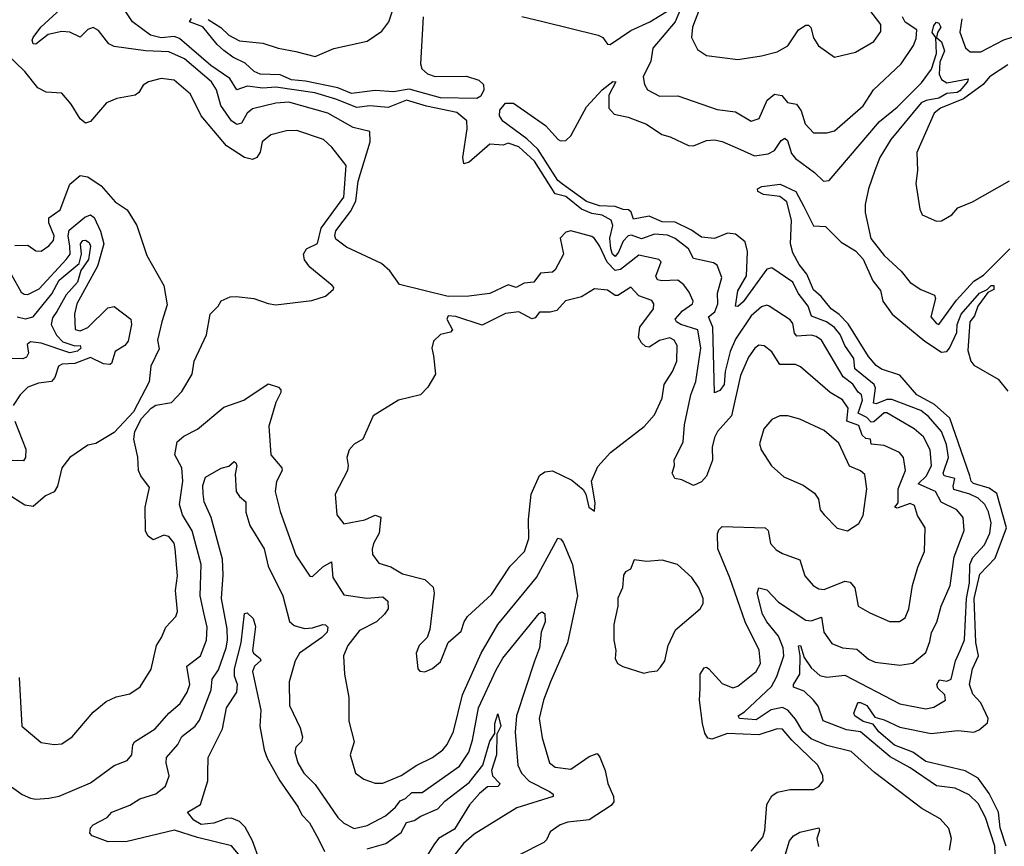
# Model space of a CAD drawing. Extents: x 1245515 to 1420776, y 606314 to 671314.
# Tile 365 of 385: x 1397503 to 1401275, y 647614 to 650784. Entities that reach past the tile are written whole.
import ezdxf

# ---------------------------------------------------------------- set-up
doc = ezdxf.new("R2010")
doc.units = 0

msp = doc.modelspace()

# ---------------------------------------------------------------- linework, layer by layer
at = {"layer": '0CON10XD'}
for points in [[(1399963, 649783), (1399947, 649787), (1399940.9, 649800.9), (1399960.4, 649855), (1399952.2, 649865), (1399875, 649881.3), (1399805, 649826.5), (1399785, 649822.6), (1399753.6, 649853.6), (1399725, 649916.5), (1399705, 649944.6), (1399695, 649952.5), (1399615, 649974.4), (1399595, 649969.4), (1399574.1, 649945.9), (1399586.5, 649885), (1399555.3, 649825), (1399544, 649816), (1399498.1, 649811.9), (1399473, 649777), (1399436, 649774), (1399405, 649756.5), (1399375, 649767.5), (1399305, 649733.8), (1399223.9, 649723.9), (1399145, 649722.9), (1398958.7, 649768.7), (1398921, 649821), (1398888.8, 649848.8), (1398755, 649911.8), (1398715, 649942.9), (1398710.3, 649955), (1398715, 649974.3), (1398771, 650049), (1398791.4, 650088.6), (1398800.5, 650165), (1398846.5, 650315), (1398844.7, 650354.8), (1398780.6, 650370.6), (1398684.2, 650425.8), (1398535, 650467), (1398485, 650464.3), (1398395, 650442.1), (1398375, 650425.3), (1398352.5, 650387.5), (1398335, 650381.9), (1398315, 650395.8), (1398273.7, 650455), (1398257.2, 650515), (1398238.5, 650545), (1398135, 650633.3), (1398075, 650660.2), (1397985, 650663.9), (1397865, 650680.4), (1397845, 650691.8), (1397805, 650742.9), (1397785, 650754.3), (1397765, 650745.6), (1397735, 650716.4), (1397695, 650735.6), (1397665, 650738.5), (1397613, 650727), (1397565, 650689.5), (1397555, 650691.4), (1397550.7, 650705), (1397554.6, 650715), (1397584.2, 650755), (1397661.1, 650825)], [(1401065, 647600), (1401072.5, 647645), (1401063.3, 647683.3), (1401029.3, 647719.3), (1400959.5, 647759.5), (1400777.7, 647897.7), (1400688.2, 647978.2), (1400595, 648000.5), (1400535, 648026.2), (1400503.3, 648055), (1400475, 648101.4), (1400446.1, 648136.1), (1400425, 648146.5), (1400381.9, 648138.1), (1400325, 648099.7), (1400261.2, 648105), (1400255.8, 648115), (1400279.6, 648130.4), (1400383.1, 648226.9), (1400404.5, 648265), (1400431, 648345), (1400428.5, 648375), (1400410, 648420), (1400365, 648475.3), (1400349.3, 648505), (1400328.4, 648585), (1400334.8, 648605.2), (1400365, 648597.7), (1400410.6, 648550.6), (1400515, 648481.8), (1400535, 648479.2), (1400575, 648492.5), (1400583.5, 648435), (1400615, 648392.3), (1400655, 648375.9), (1400710.5, 648370.5), (1400755, 648331.8), (1400780.8, 648320.8), (1400875, 648308.9), (1400925, 648316.2), (1400975, 648357.8), (1400989.8, 648399.8), (1400996.2, 648433.8), (1401016.5, 648473.5), (1401033.4, 648535), (1401068.2, 648615), (1401082.8, 648725), (1401121.3, 648825), (1401118.2, 648875), (1401093.6, 648905), (1401033.8, 648933.8), (1401011.3, 648975), (1400944.8, 649004.8), (1400977.6, 649035), (1400996.6, 649075), (1400991.2, 649135), (1400965.8, 649185), (1400930, 649215), (1400825, 649276.2), (1400815, 649276.5), (1400775, 649241.9), (1400765, 649240.3), (1400749.2, 649259.2), (1400715, 649274.8), (1400732.1, 649325), (1400728.6, 649345), (1400715, 649355.3), (1400695, 649386.7), (1400657.7, 649415), (1400575.3, 649555), (1400555, 649569.5), (1400534.8, 649574.8), (1400480.7, 649570.7), (1400471.6, 649581.6), (1400465, 649618.6), (1400455, 649633.6), (1400375, 649685.5), (1400365, 649689.6), (1400345, 649683.2), (1400305, 649647.8), (1400245, 649559.2), (1400225, 649511.9), (1400206.6, 649435), (1400201.6, 649385), (1400185, 649362), (1400165, 649352.7), (1400158.4, 649605), (1400141.5, 649645), (1400165.8, 649664.2), (1400177.8, 649695), (1400176.7, 649735), (1400193.2, 649795), (1400175, 649842.5), (1400161.5, 649851.5), (1400085, 649867.8), (1400066, 649905), (1400015, 649945.2), (1399985, 649957.3), (1399935, 649962.1), (1399885, 649944), (1399847.1, 649957.1), (1399835, 649954.5), (1399815.3, 649935), (1399797.6, 649892.4), (1399785, 649876.1), (1399774.9, 649884.9), (1399767.8, 649905), (1399764.2, 649945.8), (1399776.1, 649995), (1399768.8, 650015), (1399735, 650034.9), (1399695, 650040.7), (1399655, 650057.7), (1399595, 650105.9), (1399555, 650116.3), (1399475, 650241.4), (1399415, 650296.3), (1399375, 650310), (1399355, 650303.3), (1399305, 650306.7), (1399225, 650237.5), (1399205, 650231.2), (1399200.5, 650255), (1399218, 650365), (1399216.1, 650396.1), (1399178.3, 650428.3), (1399061.7, 650451.7), (1398985, 650475.4), (1398915, 650446.6), (1398845, 650452.9), (1398795, 650446.7), (1398715, 650479.3), (1398633.5, 650503.5), (1398485, 650525.7), (1398435, 650520.9), (1398375, 650528.7), (1398335, 650515.5), (1398308.7, 650558.7), (1398235, 650607.8), (1398115, 650711.2), (1398095, 650719.4), (1398045, 650714.5), (1398004.8, 650724.8), (1397936.1, 650776.1), (1397905, 650821.6)], [(1398225, 650784.3), (1398273.3, 650753.3), (1398305, 650724), (1398345, 650702.5), (1398435, 650694), (1398494, 650674), (1398561.7, 650661.7), (1398635, 650642.2), (1398706.3, 650673.6), (1398835, 650700.9), (1398890.1, 650739.9), (1398917.5, 650775), (1398940.8, 650845)], [(1399426.5, 650796.5), (1399507.5, 650777.5), (1399720, 650725), (1399736.7, 650715), (1399755, 650689.4), (1399765, 650689.1), (1399845, 650742.5), (1399916.9, 650775), (1399996.3, 650823.7)], [(1400035, 650823.6), (1400013.8, 650775), (1399929.5, 650675), (1399921.7, 650625), (1399892.2, 650565), (1399896.7, 650535), (1399908.1, 650515), (1399955, 650490), (1400025, 650492.2), (1400175, 650439.4), (1400245, 650431.1), (1400305, 650394.4), (1400336.5, 650405), (1400367.3, 650475), (1400395, 650498.2), (1400422.7, 650492.7), (1400445, 650465.8), (1400479.4, 650459.4), (1400496.7, 650435), (1400512.9, 650385), (1400545, 650349.4), (1400595, 650349.5), (1400625, 650358.2), (1400735, 650453.8), (1400773.9, 650515), (1400880, 650615), (1400928, 650685), (1400938.3, 650711.7), (1400940.3, 650745), (1400895, 650773.7), (1400885.7, 650795)], [(1400107.1, 650825), (1400080.6, 650755), (1400076.5, 650715), (1400099.8, 650669.8), (1400135, 650646.9), (1400255, 650631.2), (1400345.5, 650645.5), (1400405, 650660.8), (1400446.4, 650683.6), (1400486.9, 650745), (1400515, 650763.1), (1400525, 650763.1), (1400533.8, 650753.8), (1400545, 650714), (1400563.6, 650683.6), (1400625, 650640), (1400705, 650658.9), (1400775, 650700.6), (1400801.9, 650738.1), (1400801.9, 650765), (1400756.7, 650825)], [(1399255, 650481.7), (1399115, 650484.7), (1398995, 650517.7), (1398935, 650506.8), (1398865, 650512.9), (1398775, 650501.2), (1398722.1, 650522.1), (1398598.6, 650548.6), (1398545, 650553.1), (1398501.8, 650571.8), (1398424.2, 650575), (1398402.1, 650585), (1398367.7, 650617.7), (1398320.2, 650640.2), (1398285.7, 650665.7), (1398259.3, 650689.3), (1398205, 650756.7), (1398154, 650775), (1398161.4, 650788.6)], [(1399049.5, 650795), (1399038.2, 650615), (1399043.4, 650595), (1399065, 650575.9), (1399095, 650566.3), (1399215, 650567), (1399261.7, 650551.7), (1399279.7, 650535), (1399281.7, 650515), (1399269.9, 650490.1), (1399255, 650481.7)], [(1401112.5, 650787.5), (1401105.4, 650735.4), (1401126.2, 650676.2), (1401145, 650660.4), (1401185, 650660.6), (1401273.2, 650706.8), (1401305, 650717)], [(1400646.9, 649576.9), (1400625, 649603.1), (1400593.9, 649625), (1400536.6, 649646.6), (1400524.2, 649685), (1400486.1, 649735), (1400465, 649777.5), (1400385, 649831.8), (1400365, 649826.8), (1400275, 649701.9), (1400255, 649684), (1400246, 649686), (1400255, 649744.5), (1400288.1, 649801.9), (1400291.5, 649895), (1400282, 649932), (1400245, 649961.3), (1400215, 649965.6), (1400165, 649944.5), (1400115, 649950.5), (1400077.4, 649977.4), (1400015, 650007.3), (1399965, 650008.5), (1399915, 650031), (1399855, 650018.8), (1399846, 650046), (1399835.6, 650055), (1399815, 650056.1), (1399785, 650068.2), (1399725, 650070.6), (1399675, 650086.3), (1399582.6, 650152.6), (1399565, 650166.8), (1399488, 650288), (1399446.6, 650326.6), (1399353.8, 650395), (1399342, 650415), (1399342.6, 650437.4), (1399365, 650463.7), (1399395, 650463.4), (1399517.7, 650377.7), (1399566.6, 650325), (1399575, 650319.6), (1399595, 650321.2), (1399615, 650338), (1399675, 650449.4), (1399735, 650514.6), (1399775, 650546.9), (1399787.1, 650545), (1399760.9, 650495), (1399760, 650445), (1399781.1, 650421.1), (1399835, 650409.7), (1399905, 650382.9), (1399963.2, 650343.2), (1399995, 650334.7), (1400065, 650301.1), (1400085, 650300.8), (1400135, 650320.2), (1400165, 650323.3), (1400195, 650316.7), (1400265, 650286.3), (1400318, 650262), (1400370.9, 650269.1), (1400395, 650282.2), (1400419.9, 650320.1), (1400435, 650329.4), (1400445, 650320.4), (1400460.7, 650270.7), (1400475, 650251.1), (1400548.3, 650198.3), (1400582.2, 650165), (1400605, 650166.8), (1400796.8, 650393.2), (1400865, 650448.9), (1400957.9, 650542.1), (1400996.1, 650593.9), (1401015.5, 650654.5), (1401013.1, 650715), (1400998.4, 650735), (1401005, 650761.9), (1401015, 650773.8), (1401025, 650770.7), (1401031.8, 650755), (1401018.8, 650735), (1401016, 650716), (1401035, 650698.8), (1401046.3, 650665), (1401028.9, 650621.1), (1401025.2, 650575), (1401035, 650554.7), (1401055, 650542.1), (1401136.7, 650556.7), (1401134.2, 650545), (1401105, 650510.7), (1401094.6, 650504.7), (1401055, 650501.1), (1401025, 650483.4), (1400975.7, 650474.3), (1400956.7, 650465), (1400840, 650325), (1400799.1, 650255), (1400779, 650205), (1400755, 650135.8), (1400742, 650075), (1400742.5, 650045), (1400763.9, 649945), (1400815, 649879.6), (1400879.9, 649819.9), (1400915, 649776.2), (1400955, 649749.4), (1401008.2, 649728.2), (1401011.1, 649715), (1400993.8, 649645), (1401015, 649618.6), (1401025, 649615.7), (1401091.6, 649708.4), (1401158.4, 649781.6), (1401195, 649804.5), (1401296.5, 649905)], [(1397501.7, 648261.7), (1397511.4, 648075), (1397585, 648012.5), (1397635, 648004.3), (1397665, 648007.1), (1397705, 648034.2), (1397785, 648129.2), (1397835, 648169.4), (1397872.6, 648187.4), (1397925, 648199.2), (1397965, 648225.8), (1398006.6, 648293.4), (1398027.1, 648385), (1398047.1, 648415), (1398063.3, 648455), (1398101.1, 648495), (1398107.9, 648515), (1398100.4, 648595), (1398108.1, 648651.9), (1398099.6, 648755), (1398095, 648777.1), (1398075, 648801.8), (1398055, 648806.8), (1398015, 648789.7), (1397995, 648803.2), (1397985, 648822.5), (1397984.6, 648915), (1398000.8, 648990.8), (1397966.9, 649035), (1397958.9, 649055), (1397956.2, 649106.2), (1397940, 649175), (1397944, 649205), (1397970, 649255), (1398006.7, 649295), (1398025, 649306.2), (1398085, 649316), (1398125, 649358), (1398164.3, 649425), (1398172.2, 649475), (1398219.6, 649575), (1398233.1, 649655), (1398263.8, 649685), (1398275, 649706.2), (1398309.3, 649720.7), (1398332.4, 649722.4), (1398400, 649715), (1398455, 649696.2), (1398485, 649690), (1398623, 649707), (1398675, 649723.3), (1398705, 649750), (1398707, 649757), (1398700, 649765), (1398614.4, 649834.4), (1398595, 649863.3), (1398590.8, 649885), (1398602, 649905), (1398644.6, 649925.4), (1398658.5, 649985), (1398745, 650103.8), (1398754.6, 650224.6), (1398699.4, 650295), (1398667.1, 650325), (1398565, 650358.8), (1398525, 650357.1), (1398465, 650342.7), (1398431.8, 650315), (1398424.1, 650275.9), (1398412.2, 650255), (1398395, 650247.3), (1398365, 650254.8), (1398295, 650299.7), (1398198.5, 650415), (1398157.7, 650497.7), (1398095, 650552.1), (1398045, 650558.8), (1397996.2, 650545), (1397976.8, 650533.2), (1397959.2, 650505), (1397945.4, 650494.6), (1397875, 650481.9), (1397835.3, 650464.7), (1397775, 650394), (1397755, 650386.7), (1397735, 650403.3), (1397700.5, 650460.5), (1397665, 650501.9), (1397605, 650505.5), (1397572.6, 650522.6), (1397523.3, 650585), (1397450, 650655)], [(1401288.7, 650611.3), (1401218.3, 650565), (1401194.4, 650535.6), (1401119.4, 650480.6), (1401030.5, 650445), (1401006.4, 650425), (1400940, 650275), (1400943.1, 650205), (1400935.9, 650155.9), (1400952.3, 650057.7), (1400961.2, 650035), (1401015, 650010.8), (1401035, 650012.5), (1401074.5, 650035.5), (1401097.6, 650062.4), (1401154, 650085), (1401295, 650165.5)], [(1397485, 649918.5), (1397535, 649919.2), (1397565, 649898.2), (1397585, 649896.7), (1397615, 649916.4), (1397632.9, 649937.1), (1397635.2, 649955), (1397615.5, 650005), (1397615.6, 650024.4), (1397658.8, 650055), (1397695, 650153.3), (1397735, 650185.8), (1397765, 650180.8), (1397815, 650146.9), (1397868.8, 650085), (1397915.4, 650055.4), (1397952, 649995), (1397990.2, 649880.2), (1398055.6, 649765), (1398068.9, 649691.1), (1398047.5, 649625), (1398031.4, 649555), (1398037.6, 649522.4), (1398006, 649455), (1398000, 649395), (1397939.5, 649280.5), (1397865, 649200.8), (1397795, 649159.2), (1397765, 649152.9), (1397695, 649105.8), (1397665, 649066), (1397648, 648995), (1397635, 648973.8), (1397601.7, 648958.2), (1397555, 648917.1), (1397522.5, 648922.5), (1397455, 648965.7)], [(1401282.1, 647615), (1401259.8, 647685), (1401253.3, 647745), (1401217.4, 647817.4), (1401175.4, 647875.4), (1401125, 647904.1), (1400975, 647939.1), (1400925.4, 647975.4), (1400855, 648002), (1400795, 648052.9), (1400772.5, 648082.5), (1400735, 648092.9), (1400703.3, 648115), (1400698.9, 648125), (1400711.5, 648158.5), (1400714.7, 648165.3), (1400724.2, 648165.8), (1400748.8, 648155), (1400779.1, 648109.1), (1400815, 648099.8), (1400875, 648070.9), (1400995, 648046.6), (1401097.9, 648057.9), (1401158.3, 648051.8), (1401179.1, 648060.9), (1401211.5, 648088.5), (1401213.2, 648105), (1401186, 648165), (1401155, 648198.2), (1401141.8, 648235), (1401153.1, 648295), (1401176.8, 648345), (1401165.8, 648395.8), (1401160.1, 648565), (1401181.7, 648658.3), (1401240.8, 648719.2), (1401283.9, 648836.1), (1401246.7, 648966.8), (1401217.9, 648987.9), (1401157.9, 649005), (1401147.8, 649015), (1401142.8, 649035), (1401066.3, 649256.3), (1401008.2, 649308.2), (1400940.6, 649345), (1400875, 649420.8), (1400805, 649444.4), (1400785, 649458.1), (1400755, 649492.7), (1400677.2, 649617.2), (1400642.9, 649652.9), (1400611.5, 649675), (1400573.1, 649723.1), (1400545, 649747.5), (1400518.5, 649808.5), (1400488.9, 649845), (1400465, 649890), (1400455.8, 649925), (1400460, 650015), (1400442.5, 650085), (1400415, 650106.2), (1400353.4, 650113.4), (1400330.8, 650125), (1400330, 650135), (1400345.9, 650144.1), (1400416.6, 650153.4), (1400476.9, 650125), (1400507.3, 650067.3), (1400544, 649994), (1400590.7, 649990.7), (1400650.8, 649930.8), (1400705, 649898.2), (1400735, 649865.9), (1400772, 649782), (1400800.9, 649745), (1400810.4, 649705), (1400846.1, 649655), (1400971.1, 649551.1), (1401035, 649509.3), (1401055, 649511.8), (1401065.2, 649524.8), (1401093, 649585), (1401095.3, 649615), (1401110.4, 649655), (1401179.7, 649735), (1401210.3, 649749.7), (1401225, 649764.4), (1401235.3, 649765.3), (1401235, 649749.4), (1401212.5, 649737.5), (1401174.2, 649685.8), (1401161.4, 649648.6), (1401142.9, 649625), (1401136.2, 649515), (1401147.6, 649475), (1401158.7, 649458.7), (1401251.3, 649405), (1401289, 649359)], [(1397472.1, 649805), (1397509.5, 649739.5), (1397521, 649731), (1397535, 649730.8), (1397578.1, 649751.9), (1397681.9, 649865), (1397696.2, 649885), (1397695.8, 649915.8), (1397688.9, 649955), (1397692.8, 649977.2), (1397752.7, 650027.3), (1397775, 650035.3), (1397789.3, 650025), (1397813.1, 649973.1), (1397825.3, 649925), (1397800.8, 649839.2), (1397722.8, 649695), (1397713.2, 649655), (1397715.5, 649595.5), (1397735, 649590.8), (1397765, 649603.4), (1397841.1, 649678.9), (1397865, 649683.7), (1397929.4, 649635), (1397932.3, 649615), (1397918.4, 649551.6), (1397906.4, 649535), (1397869, 649511), (1397855, 649465.4), (1397848.7, 649461.3), (1397824.1, 649464.1), (1397775, 649488.8), (1397715, 649465.1), (1397666.7, 649463.3), (1397652.5, 649455), (1397637.9, 649412.1), (1397625, 649396.7), (1397575, 649390.4), (1397535, 649375.3), (1397505, 649345.3), (1397478.8, 649305)], [(1397494.1, 649644.1), (1397525, 649637), (1397555.3, 649644.7), (1397626.8, 649733.2), (1397655, 649784.8), (1397731.4, 649848.6), (1397740.7, 649885), (1397736.4, 649925), (1397745, 649937.4), (1397755, 649938.1), (1397769.1, 649929.1), (1397774.7, 649915), (1397766.7, 649865), (1397737.5, 649822.5), (1397725, 649776.9), (1397681.7, 649728.3), (1397645.1, 649665), (1397629, 649641), (1397623.9, 649615), (1397643.9, 649573.9), (1397668.2, 649548.2), (1397715, 649533.3), (1397734.6, 649534.6), (1397737.1, 649525), (1397725, 649513.2), (1397695, 649506.7), (1397585, 649543.4), (1397545, 649549), (1397531.6, 649538.4), (1397536.8, 649505), (1397529.9, 649490.1), (1397515, 649483.3), (1397475, 649485.2)], [(1400305, 647595.6), (1400350.6, 647649.4), (1400358.1, 647675), (1400365.8, 647774.2), (1400385, 647808), (1400405, 647821.6), (1400455, 647832.5), (1400545, 647832.5), (1400565, 647843.8), (1400581.2, 647865), (1400580, 647885), (1400560.5, 647925), (1400460.9, 648020.9), (1400425, 648063.8), (1400405, 648064.6), (1400335, 648042.2), (1400215, 648046.4), (1400155, 648025.9), (1400139.2, 648029.3), (1400128, 648048), (1400118.5, 648085), (1400107.8, 648175), (1400110.2, 648219.8), (1400110.7, 648275), (1400125, 648298.8), (1400135, 648301.2), (1400143.3, 648295), (1400195, 648239.2), (1400235, 648221.5), (1400255, 648227.9), (1400325.2, 648284.8), (1400340.7, 648315), (1400336.7, 648366.7), (1400282, 648475), (1400224.1, 648644.1), (1400177.8, 648755), (1400177, 648813), (1400181.7, 648828.3), (1400195, 648841.2), (1400358.6, 648835), (1400370.9, 648825), (1400380, 648775), (1400401.5, 648751.5), (1400425, 648736.8), (1400492.5, 648712.5), (1400511.7, 648651.7), (1400542.5, 648615), (1400565, 648601.5), (1400585, 648598.8), (1400665, 648631.5), (1400685, 648627.6), (1400702.1, 648605), (1400715.4, 648535.4), (1400760.5, 648509.5), (1400835, 648476.4), (1400873.8, 648476.2), (1400895, 648490.6), (1400909.3, 648525), (1400924.1, 648615), (1400944.6, 648685), (1400970, 648745), (1400971.8, 648835), (1400942.8, 648882.8), (1400930.7, 648920.7), (1400915, 648928.4), (1400865, 648910.4), (1400855.8, 648915), (1400868.6, 648931.4), (1400868.6, 648985), (1400896.5, 649055), (1400889.2, 649105), (1400874.3, 649125), (1400815, 649151.8), (1400765.8, 649155.8), (1400763.3, 649175), (1400745, 649178.7), (1400730.9, 649190.9), (1400717.4, 649227.4), (1400671.9, 649245), (1400677.5, 649295), (1400655, 649326.5), (1400608.8, 649355), (1400495, 649453.3), (1400475, 649461.2), (1400415, 649462.2), (1400385, 649510.6), (1400355, 649533.3), (1400335, 649535.4), (1400319.5, 649525), (1400295, 649490), (1400265, 649419.4), (1400229.7, 649265), (1400176.6, 649205), (1400165, 649181.4), (1400155.9, 649145), (1400157.3, 649095), (1400135, 649033.8), (1400115, 649012), (1400085, 648997.5), (1400039.4, 649019.4), (1400012.9, 649025), (1400002.3, 649045), (1400011.8, 649075), (1400011.2, 649095), (1400044.7, 649165), (1400050.1, 649229.9), (1400074.3, 649345), (1400093.9, 649396.1), (1400113.2, 649525), (1400101, 649595), (1400036, 649615), (1400019.1, 649625), (1400014.1, 649635), (1400042.6, 649667.4), (1400080.8, 649695), (1400083.7, 649705), (1400068.5, 649738.5), (1400047.8, 649767.7), (1400024.8, 649784.8), (1399963, 649783)], [(1399055, 648283.8), (1399085, 648296.2), (1399115, 648322), (1399144.3, 648395.7), (1399195, 648438.8), (1399205.6, 648475), (1399218.9, 648495), (1399310.6, 648579.4), (1399382, 648688), (1399436.7, 648745), (1399454.1, 648795), (1399452.4, 648867.6), (1399462.5, 648965), (1399495, 649036.2), (1399515, 649050), (1399545, 649054), (1399618.2, 649018.2), (1399661.9, 648981.9), (1399672, 648965), (1399684, 648915), (1399705, 648900), (1399708.3, 648931.7), (1399694, 649015), (1399718.8, 649071.2), (1399766.7, 649125), (1399895.4, 649224.6), (1399935, 649268.8), (1399965, 649333.3), (1399972.3, 649385), (1400004.7, 649435), (1400020.4, 649475), (1400021.5, 649535), (1400010.5, 649555), (1399993.6, 649563.6), (1399955, 649554.1), (1399915, 649527.8), (1399900.6, 649530.6), (1399885.6, 649545), (1399873.7, 649565), (1399878.5, 649605), (1399931.8, 649675), (1399932.7, 649695), (1399925, 649707.3), (1399875.3, 649725), (1399845, 649757.8), (1399795, 649725.8), (1399785, 649726.6), (1399755, 649747.3), (1399705, 649752.5), (1399655, 649720.8), (1399594.6, 649705.4), (1399561, 649669), (1399535, 649661.8), (1399495, 649661.8), (1399478.7, 649641.3), (1399465, 649636.7), (1399415, 649663.6), (1399365, 649657.1), (1399275, 649612.9), (1399174.7, 649645.2), (1399145, 649648.5), (1399140, 649635), (1399161.4, 649595), (1399154.3, 649585.7), (1399115, 649577.1), (1399088.3, 649551.7), (1399082, 649525), (1399088.8, 649495), (1399096.7, 649425), (1399066.7, 649375), (1399038.8, 649345), (1398954.6, 649325.4), (1398857.1, 649265), (1398817.5, 649175), (1398785, 649156), (1398765.7, 649134.3), (1398756, 649105), (1398762, 649075), (1398758.6, 649055), (1398711.4, 648965), (1398718.6, 648885), (1398745, 648850.8), (1398825, 648866.1), (1398865, 648884.6), (1398886.8, 648876.8), (1398881.1, 648815), (1398858.5, 648775), (1398853.2, 648753.2), (1398855, 648733.3), (1398879.5, 648699.5), (1398925, 648685.6), (1398969.5, 648659.5), (1399055, 648637.9), (1399087.6, 648607.6), (1399091.1, 648585), (1399074.1, 648445.9), (1399064, 648415), (1399034, 648385), (1399022.5, 648355), (1399028.8, 648295), (1399036.1, 648286.1), (1399055, 648283.8)], [(1401242.3, 647525), (1401239, 647615), (1401202.8, 647725), (1401175, 647778.2), (1401141.3, 647811.3), (1401087.4, 647837.4), (1401015, 647845.8), (1400914.6, 647915), (1400837.9, 647957.9), (1400725, 648053), (1400670.9, 648060.9), (1400580.8, 648095), (1400561.8, 648151.8), (1400544.7, 648175), (1400509.2, 648209.2), (1400468, 648225), (1400467.6, 648235), (1400491.5, 648275), (1400493, 648345), (1400486.7, 648383.3), (1400495, 648384.3), (1400508.6, 648338.6), (1400535, 648298.4), (1400569, 648269), (1400595, 648263.3), (1400665, 648271.3), (1400875, 648160.4), (1400975, 648141.1), (1401005, 648147.5), (1401050, 648175), (1401047.1, 648195), (1401021.3, 648221.3), (1401016.7, 648235), (1401026.8, 648253.2), (1401055, 648248.1), (1401071.9, 648255), (1401088.4, 648325), (1401106.7, 648365), (1401123.3, 648406.7), (1401130.2, 648565), (1401142.1, 648625), (1401143.8, 648695), (1401155, 648721.9), (1401199.4, 648770.6), (1401219.6, 648815), (1401225.6, 648855), (1401215, 648896.7), (1401200.4, 648925), (1401175, 648949.3), (1401143.2, 648965), (1401082.2, 648982.2), (1401078.9, 648995), (1401085.4, 649025), (1401044.5, 649035), (1401040.7, 649045), (1401060.9, 649105), (1401053.8, 649155), (1401034.1, 649205), (1400985, 649262.3), (1400955, 649285.1), (1400845, 649327), (1400825, 649328), (1400785, 649310.9), (1400774, 649314), (1400781.6, 649371.6), (1400777.4, 649385), (1400702.8, 649445), (1400699.2, 649485), (1400664.7, 649534.7), (1400646.9, 649576.9)], [(1397435, 647868.9), (1397513.2, 647813.2), (1397545, 647799.6), (1397565.3, 647795.3), (1397615, 647799.2), (1397655, 647807.1), (1397775, 647857.3), (1397865.3, 647924.7), (1397915, 647942.9), (1397932.5, 647965), (1397936.6, 648003.4), (1397943.8, 648015), (1398022.3, 648065), (1398074.8, 648125.2), (1398117.5, 648162.5), (1398145, 648205.6), (1398154.7, 648235.3), (1398143.1, 648305), (1398195.5, 648344.5), (1398218.6, 648405), (1398221.3, 648455), (1398209.4, 648509.4), (1398194.8, 648575), (1398199.1, 648695), (1398164.6, 648824.6), (1398127.2, 648885), (1398115.6, 648925), (1398128.9, 649015), (1398124.4, 649065), (1398097.2, 649115), (1398106.8, 649165), (1398132.5, 649187.5), (1398185, 649214.1), (1398285, 649298.5), (1398362.5, 649325), (1398455, 649388.2), (1398495, 649374.4), (1398504.4, 649365), (1398503.6, 649355), (1398485, 649316.2), (1398457.5, 649225), (1398465.5, 649115), (1398507.8, 649065), (1398508.9, 649055), (1398487.3, 649012.7), (1398482.2, 648975), (1398501.7, 648898.3), (1398561, 648731), (1398615, 648650.8), (1398625, 648649.2), (1398665, 648685.4), (1398697.5, 648705), (1398702.4, 648645), (1398745, 648578.7), (1398833.8, 648566.2), (1398895, 648570.4), (1398914.3, 648555), (1398914.4, 648525), (1398901.1, 648505), (1398870, 648475), (1398805, 648442.5), (1398760, 648385), (1398744.4, 648345), (1398747.5, 648275), (1398764.2, 648185), (1398764.4, 648094.4), (1398784.3, 648015), (1398770, 647965), (1398790, 647895), (1398822.1, 647872.1), (1398865, 647856.2), (1398895, 647856.9), (1398965, 647886.4), (1399024.3, 647925), (1399084.5, 647955), (1399125, 647984.6), (1399141.6, 648005), (1399165.5, 648054.5), (1399199.5, 648195), (1399271.1, 648355), (1399335.3, 648465), (1399483.3, 648645), (1399565, 648795.7), (1399575, 648793.1), (1399585, 648780), (1399621.3, 648695), (1399640.5, 648575), (1399601.6, 648395), (1399536.7, 648245), (1399509.5, 648175), (1399493.6, 648105), (1399505, 648030), (1399532.5, 647935), (1399555, 647918.5), (1399615, 647909.7), (1399685, 647958.7), (1399715, 647970), (1399726.2, 647956.2), (1399746.7, 647905), (1399756.4, 647855), (1399778.8, 647805), (1399780, 647785), (1399769.1, 647770.9), (1399685, 647716.2), (1399603.5, 647706.5), (1399573.7, 647696.3), (1399535, 647670.6), (1399521.3, 647638.7), (1399511.1, 647628.9), (1399418.5, 647581.5)], [(1397484.7, 649245), (1397526.6, 649136.6), (1397525.3, 649105), (1397517.4, 649092.6), (1397475, 649094)], [(1400675, 648824), (1400718.3, 648851.7), (1400735, 648882.5), (1400748.9, 648985), (1400740.6, 649040.6), (1400724.6, 649054.6), (1400682.4, 649072.4), (1400640.8, 649160.8), (1400585, 649209.1), (1400491.6, 649251.6), (1400445.6, 649264.4), (1400415.6, 649264.4), (1400385, 649250.8), (1400354.6, 649215.4), (1400338, 649158), (1400344.2, 649135), (1400383.7, 649073.7), (1400431.1, 649031.1), (1400505, 648999.4), (1400548.1, 648968.1), (1400563.3, 648945), (1400570, 648905), (1400585, 648885.8), (1400635, 648834), (1400675, 648824)], [(1398355, 647568.8), (1398315, 647616.5), (1398185, 647647.7), (1398096.4, 647676.4), (1397915, 647632.6), (1397842.2, 647632.2), (1397780.8, 647655), (1397772.5, 647665), (1397774.6, 647685.4), (1397785, 647697.1), (1397838.8, 647725), (1397856.2, 647745), (1397925, 647771.9), (1397964, 647796), (1398025, 647815.4), (1398062.1, 647845), (1398076.4, 647885), (1398064.6, 647935), (1398066.2, 647955), (1398108.8, 648005), (1398124, 648036), (1398175, 648074.7), (1398192.1, 648097.9), (1398237, 648215), (1398240.3, 648255), (1398265, 648290.9), (1398294.2, 648375), (1398299.7, 648405), (1398297.7, 648447.7), (1398275.9, 648565), (1398283, 648655), (1398280.4, 648715), (1398236.9, 648875), (1398210, 648935), (1398206.1, 648966.1), (1398205, 648997.5), (1398215, 649030), (1398275, 649064), (1398305, 649072), (1398325, 649089.4), (1398330.8, 649085), (1398335.3, 649075), (1398329.1, 649040.9), (1398333.2, 648975), (1398345.3, 648955.3), (1398369.1, 648935), (1398370, 648895), (1398384.7, 648845), (1398440.4, 648755), (1398455, 648689.2), (1398510.9, 648575), (1398536.4, 648476.4), (1398555, 648460.7), (1398595, 648450), (1398625, 648451.6), (1398665, 648464.4), (1398675, 648464.2), (1398684.2, 648455), (1398680.9, 648435), (1398660.3, 648415), (1398574.7, 648355), (1398559.3, 648325), (1398535.5, 648245.5), (1398537.5, 648155), (1398578.2, 648068.2), (1398586.2, 648033.8), (1398583.1, 648016.9), (1398561.2, 647995), (1398557.7, 647975), (1398568.9, 647935), (1398591.8, 647895), (1398635, 647851.1), (1398722.7, 647725), (1398745, 647702.9), (1398785, 647683.3), (1398835, 647694.3), (1398905, 647731.9), (1398943.3, 647765), (1398960.6, 647789.4), (1398981.8, 647798.2), (1399005, 647820.8), (1399045, 647820.7), (1399187.9, 647922.1), (1399224.6, 647975.4), (1399238.4, 648021.6), (1399260.5, 648145), (1399328.8, 648291.2), (1399354, 648336), (1399493.1, 648506.9), (1399505, 648513.8), (1399515, 648506), (1399516.7, 648475), (1399501.4, 648435), (1399494.2, 648375), (1399475.2, 648324.8), (1399406, 648115), (1399402.1, 648052.1), (1399411.4, 647925), (1399426.2, 647895), (1399455, 647864.8), (1399532.9, 647825), (1399547.1, 647815), (1399547.5, 647805), (1399407.9, 647762.1), (1399245, 647661.2), (1399204.1, 647625), (1399142.5, 647547.5)], [(1399895, 648278.8), (1399915, 648283.3), (1399945, 648287.5), (1399958.8, 648301.2), (1399974.3, 648325.7), (1399987.5, 648385), (1400015.9, 648444.1), (1400110, 648525), (1400121.4, 648545), (1400121.1, 648565), (1400105.6, 648605), (1400078.1, 648645), (1400023.3, 648695), (1399965, 648711.9), (1399905, 648706), (1399857.5, 648712.5), (1399843, 648677), (1399823.6, 648666.4), (1399816.4, 648653.6), (1399813.3, 648605), (1399794.2, 648565.8), (1399794.3, 648535), (1399780, 648465), (1399779.4, 648405), (1399787.5, 648365), (1399784, 648335), (1399793.3, 648315), (1399813.5, 648303.5), (1399895, 648278.8)], [(1398421.8, 647561.8), (1398395.7, 647635.7), (1398367.7, 647687.7), (1398345, 647709.3), (1398315, 647723), (1398295, 647721.2), (1398247.3, 647702.7), (1398198.2, 647698.2), (1398170.6, 647715), (1398145.7, 647745), (1398195.6, 647775), (1398224.3, 647865), (1398224.4, 647894.4), (1398225.5, 647955), (1398279.7, 648065), (1398295.4, 648145), (1398335.3, 648205), (1398338, 648235), (1398326.8, 648266.8), (1398326, 648295), (1398352.2, 648395), (1398365, 648506.7), (1398375, 648509.4), (1398397.8, 648487.8), (1398407.3, 648457.3), (1398395.4, 648365), (1398398.5, 648355), (1398425.2, 648335.2), (1398427, 648327), (1398402.9, 648305), (1398395.3, 648284.7), (1398426.9, 648136.9), (1398422.9, 648075), (1398439.7, 647985), (1398451.8, 647951.8), (1398500, 647865), (1398570, 647765), (1398584.7, 647735), (1398614.1, 647705), (1398647.3, 647645), (1398671.3, 647595)], [(1398834.6, 647604.6), (1398905.6, 647625), (1398965, 647668), (1398985, 647705.3), (1399015, 647713.3), (1399039.7, 647730.3), (1399105, 647758.6), (1399132.1, 647787.9), (1399225, 647859.1), (1399277, 647925), (1399305, 648017.5), (1399323.3, 648046.7), (1399323, 648085), (1399335, 648122.5), (1399347.1, 648075), (1399331.2, 648045), (1399330.2, 647965), (1399310.9, 647905), (1399315.2, 647885), (1399342.8, 647855), (1399340.6, 647849.4), (1399335, 647844.1), (1399295, 647842.2), (1399265, 647817.2), (1399226.5, 647773.5), (1399169.2, 647680.8), (1399108.2, 647645), (1399090.2, 647620.2), (1399051.7, 647558.3)], [(1400432.1, 647567.9), (1400452.1, 647635), (1400468.1, 647655), (1400491.7, 647668.2), (1400565, 647685.8), (1400567.1, 647675), (1400557.7, 647645), (1400563.7, 647613.7)]]:
    msp.add_lwpolyline(points, dxfattribs=at)

doc.saveas('drawing.dxf')
